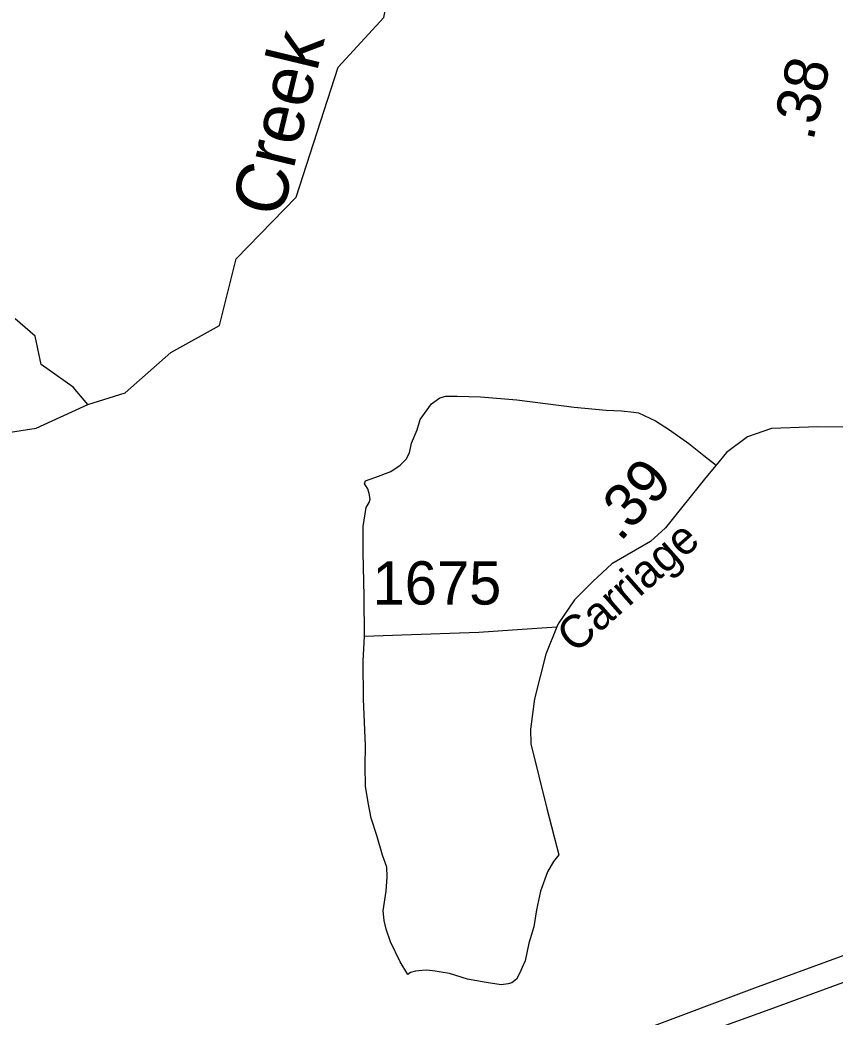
# Model space of a CAD drawing. Extents: x 2220236 to 2384410, y 720751 to 894131.
# Drawn here: x 2322567 to 2324921, y 813234 to 816114 of the extents above; entities that cross this region are included whole.
import ezdxf

# ---------------------------------------------------------------- set-up
doc = ezdxf.new("R2010")
doc.units = 0
for name, color, linetype in [('Exist Hydrographic Creek Single Shore', 7, 'Continuous'), ('Exist Hydrographic Creek Single Shore Label', 7, 'Continuous'), ('Exist Hydrographic Misc Water Feature', 7, 'Continuous'), ('Exist Road Non-System Type 51', 7, 'Continuous'), ('Exist Road Primary US Divided Attributed', 7, 'Continuous'), ('Exist Road Secondary Mileage Hundredths English Label', 7, 'Continuous'), ('Exist Road Secondary Type 51 Attributed', 7, 'Continuous'), ('Exist Road Secondary Type 51 Label', 7, 'Continuous'), ('Exist Road Secondary Type 51 Number Label', 7, 'Continuous')]:
    doc.layers.add(name, color=color, linetype=linetype)

msp = doc.modelspace()

# ---------------------------------------------------------------- linework, layer by layer
at = {"layer": 'Exist Hydrographic Creek Single Shore'}
for points in [[(2322762.9, 815002.7), (2322870.9, 815036.8), (2323002.8, 815153.7), (2323143.8, 815231.6), (2323191.8, 815424), (2323364.9, 815601.7), (2323485.9, 815977.5), (2323617.9, 816120.8), (2323648.9, 816269.7)], [(2322439.9, 814907.5), (2322613.8, 814934.3), (2322762.9, 815002.7)]]:
    msp.add_lwpolyline(points, dxfattribs=at)
at = {"layer": 'Exist Hydrographic Misc Water Feature'}
msp.add_lwpolyline([(2322762.9, 815002.7), (2322720.8, 815053.6), (2322628.7, 815118.7), (2322610.9, 815200.1), (2322552.9, 815250.1)], dxfattribs=at)
at = {"layer": 'Exist Road Non-System Type 51'}
for points in [[(2323562.3, 814333.7), (2323560.9, 814448.3), (2323557.9, 814576.2), (2323557.9, 814650.6), (2323566.8, 814705.6), (2323575.7, 814720.5), (2323578.7, 814729.4), (2323575.7, 814745.8), (2323571.3, 814759.1), (2323562.3, 814774), (2323565.3, 814782.9), (2323578.7, 814787.4), (2323595, 814793.4), (2323638.2, 814809.7), (2323664.9, 814827.6), (2323682.8, 814845.4), (2323691.7, 814863.3), (2323697.6, 814891.5), (2323714, 814930.2), (2323722.9, 814960), (2323755.6, 815004.6), (2323779.4, 815022.4), (2323797.2, 815026.9), (2323829.9, 815026.9), (2323896.8, 815025.4), (2324002.4, 815016.5), (2324167.4, 814995.7), (2324259.5, 814986.7), (2324304.1, 814985.2), (2324339.8, 814980.8), (2324353.2, 814979.3), (2324402.2, 814955.5), (2324442.4, 814930.2), (2324498.9, 814890), (2324542, 814855.8), (2324577.3, 814828.1)], [(2324123, 813702.1), (2324107.9, 813683.7), (2324090.1, 813653.9), (2324070.7, 813597.4), (2324058.8, 813543.9), (2324051.4, 813494.8), (2324036.6, 813447.2), (2324026.1, 813396.6), (2324017.2, 813377.3), (2324009.8, 813359.4), (2324000.9, 813343.1), (2323987.5, 813332.7), (2323977.1, 813329.7), (2323956.3, 813326.7), (2323913.2, 813334.1), (2323859.7, 813343.1), (2323807.6, 813359.4), (2323783.8, 813363.9), (2323766, 813366.9), (2323742.2, 813369.8), (2323728.8, 813368.4), (2323709.5, 813366.9), (2323694.6, 813362.4), (2323687.2, 813356.5), (2323664.9, 813393.6), (2323636.7, 813451.7), (2323624.8, 813487.4), (2323618.8, 813512.6), (2323615.9, 813540.9), (2323624.8, 813597.4), (2323627.8, 813639.1), (2323626.3, 813667.3), (2323614.4, 813701.5), (2323598, 813758.1), (2323581.7, 813808.6), (2323572.8, 813853.3), (2323565.3, 813900.9), (2323563.8, 813958.9), (2323565.3, 814018.4), (2323559.4, 814152.3), (2323557.9, 814262.3), (2323562.3, 814333.7)], [(2323562.3, 814333.7), (2323669.4, 814338.2), (2323892.4, 814345.6), (2324017.2, 814354.6), (2324117, 814360.6)]]:
    msp.add_lwpolyline(points, dxfattribs=at)
at = {"layer": 'Exist Road Primary US Divided Attributed'}
for points in [[(2325096.7, 813467), (2324935.5, 813408.1), (2324688.4, 813317.1), (2324367.9, 813196.7), (2323875.6, 813007.5), (2323625.9, 812915.5), (2323023.3, 812691.9), (2322762.5, 812591.8), (2322489.6, 812495.7)], [(2322503.7, 812430), (2322788.8, 812531.1), (2323060, 812635.1), (2323652.5, 812851.1), (2323900.8, 812943.8), (2324381, 813129.9), (2324723.2, 813253.3), (2324943.6, 813334.3), (2325087.8, 813389.2)]]:
    msp.add_lwpolyline(points, dxfattribs=at)
at = {"layer": 'Exist Road Secondary Type 51 Attributed'}
msp.add_lwpolyline([(2325280.8, 814956.5), (2325176.7, 814946.6), (2325032.9, 814936.7), (2324870.9, 814938.3), (2324737, 814933.4), (2324667.6, 814910.2), (2324607.3, 814864.8), (2324577.3, 814828.1), (2324547.8, 814792), (2324431.3, 814647.3), (2324388.3, 814607.6), (2324275.9, 814543.1), (2324221.3, 814491.8), (2324168.5, 814438.9), (2324121.2, 814370.1), (2324117, 814360.6), (2324085.8, 814281.8), (2324052.8, 814152.8), (2324041.2, 814065.1), (2324042, 814022.9), (2324088.3, 813836), (2324123, 813702.1)], dxfattribs=at)

# ---------------------------------------------------------------- texts
at = {"layer": 'Exist Hydrographic Creek Single Shore Label'}
msp.add_text('Creek', height=150, rotation=76.4913, dxfattribs=at).set_placement((2323322.9, 815539.1))
at = {"layer": 'Exist Road Secondary Mileage Hundredths English Label'}
for s, rotation, p in [('.38', 77.4194, (2324857.5, 815761.4)), ('.39', 47.5535, (2324300.2, 814603.7))]:
    msp.add_text(s, height=125, rotation=rotation, dxfattribs=at).set_placement(p)
at = {"layer": 'Exist Road Secondary Type 51 Label'}
msp.add_text('Carriage', height=95, rotation=41.379, dxfattribs=at).set_placement((2324170.3, 814281.6))
at = {"layer": 'Exist Road Secondary Type 51 Number Label'}
msp.add_text('1675', height=125, dxfattribs=at).set_placement((2323585.3, 814425.3))

doc.saveas('drawing.dxf')
